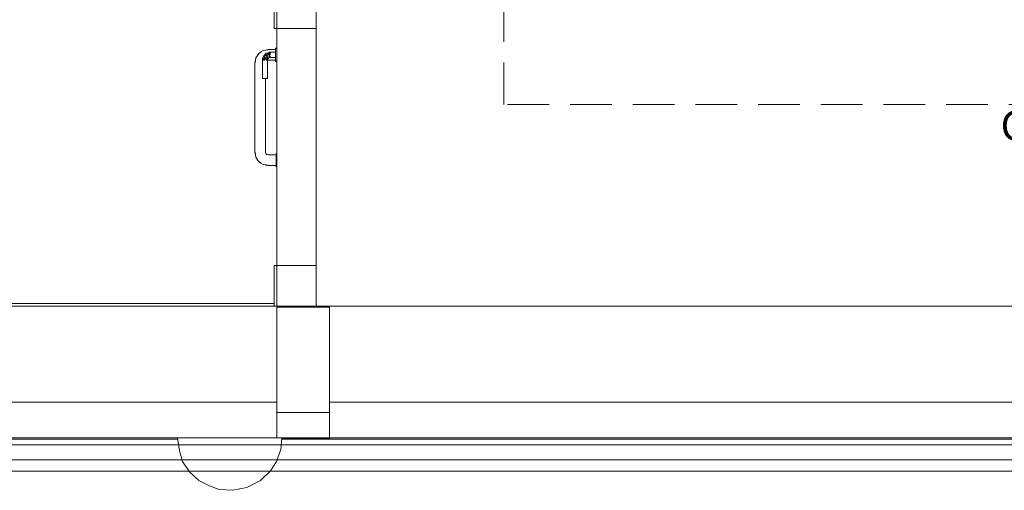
# Model space of a CAD drawing. Header units: millimetres. Extents: x 2 to 902, y -447 to 199.
# Tile 980 of 1056: x 55.69 to 63.17, y 179.53 to 183.1. Entities that reach past the tile are written whole.
import ezdxf

# ---------------------------------------------------------------- set-up
doc = ezdxf.new("R2010")
doc.units = ezdxf.units.MM
doc.header["$MEASUREMENT"] = 0
doc.linetypes.add('HIDDEN2', pattern=[0.47625, 0.3175, -0.15875])
doc.linetypes.add('NULL', pattern=[0])
for name, color, linetype, lineweight in [('Ambiente-Textos', 251, 'Continuous', 5), ('DI-Detalhes', 1, 'HIDDEN2', 9), ('IFC-Corrimão-Contorno', 36, 'Continuous', 5), ('IFC-Elemento terminal-Contorno', 253, 'Continuous', 5), ('IFC-Laje-Contorno', 134, 'Continuous', 5), ('IFC-Parede padrão-Contorno', 44, 'Continuous', 5), ('IFC-Parede-Contorno', 42, 'Continuous', 5), ('IFC-Pilar-Contorno', 83, 'Continuous', 5), ('IFC-Porta-Contorno', 142, 'Continuous', 5), ('IFC-Viga-Contorno', 66, 'Continuous', 5)]:
    doc.layers.add(name, color=color, linetype=linetype, lineweight=lineweight)
doc.styles.add('Arial', font='arial.ttf')

msp = doc.modelspace()

# ---------------------------------------------------------------- linework, layer by layer
at = {"layer": 'DI-Detalhes'}
msp.add_lwpolyline([(59.372, 188.9666), (63.5259, 188.9666), (63.5259, 182.4556), (59.372, 182.4556), (59.372, 188.9666)], dxfattribs=at)
at = {"layer": 'IFC-Corrimão-Contorno', "color": 7, "lineweight": 5}
for p, q in [((55.278, 179.7567), (65.4603, 179.7567)), ((55.278, 179.6727), (65.4603, 179.6727))]:
    msp.add_line(p, q, dxfattribs=at)
at = {"layer": 'IFC-Elemento terminal-Contorno', "lineweight": 5}
for p, q in [((56.89, 179.9252), (56.9131, 179.9252)), ((56.89, 179.9252), (56.9056, 179.8267)), ((56.9128, 179.9252), (56.9187, 179.9252)), ((56.9131, 179.9252), (56.9579, 179.9252)), ((56.9478, 179.9252), (56.9705, 179.9252)), ((56.9579, 179.9252), (57.0219, 179.9252)), ((56.9982, 179.9252), (57.0304, 179.9252)), ((57.0219, 179.9252), (57.0615, 179.9252)), ((57.0304, 179.9252), (57.0615, 179.9252)), ((57.0615, 179.9252), (57.1012, 179.9252)), ((57.1012, 179.9252), (57.1463, 179.9252)), ((57.1463, 179.9252), (57.1914, 179.9252)), ((57.1914, 179.9252), (57.2392, 179.9252)), ((57.2392, 179.9252), (57.2871, 179.9252)), ((57.2871, 179.9252), (57.335, 179.9252)), ((57.335, 179.9252), (57.3828, 179.9252)), ((57.3828, 179.9252), (57.4279, 179.9252)), ((57.4279, 179.9252), (57.473, 179.9252)), ((57.473, 179.9252), (57.5524, 179.9252)), ((57.5524, 179.9252), (57.576, 179.9252)), ((57.5524, 179.9252), (57.6163, 179.9252)), ((57.6037, 179.9252), (57.6264, 179.9252)), ((57.6163, 179.9252), (57.6611, 179.9252)), ((57.6555, 179.9252), (57.6614, 179.9252)), ((57.6611, 179.9252), (57.6842, 179.9252)), ((57.6772, 179.8367), (57.6842, 179.9252)), ((56.9056, 179.8267), (56.9302, 179.7446)), ((57.644, 179.7446), (57.6772, 179.8367)), ((56.9302, 179.7446), (56.9829, 179.6665)), ((57.5984, 179.6741), (57.644, 179.7446)), ((56.9829, 179.6665), (57.0523, 179.6014)), ((57.5219, 179.6014), (57.5984, 179.6741)), ((57.0523, 179.6014), (57.1344, 179.5592)), ((57.4175, 179.5474), (57.5219, 179.6014)), ((57.1344, 179.5592), (57.2069, 179.5334)), ((57.2069, 179.5334), (57.3121, 179.5263)), ((57.3121, 179.5263), (57.4175, 179.5474))]:
    msp.add_line(p, q, dxfattribs=at)
at = {"layer": 'IFC-Laje-Contorno', "color": 7, "lineweight": 5}
for p, q in [((55.6912, 180.9252), (70.1638, 180.9252)), ((55.6912, 180.9252), (56.3836, 180.9252)), ((57.9459, 180.9252), (70.1638, 180.9252))]:
    msp.add_line(p, q, dxfattribs=at)
at = {"layer": 'IFC-Parede padrão-Contorno', "color": 7, "lineweight": 5}
for p, q in [((57.6259, 183.0404), (57.6259, 187.2374)), ((57.9459, 183.0324), (57.9459, 185.7656)), ((57.6459, 183.0324), (57.6459, 183.6114)), ((57.6259, 183.0324), (57.6259, 183.0404)), ((57.6259, 183.0324), (57.6458, 183.0324)), ((57.6458, 183.0324), (57.6459, 183.0324)), ((57.6459, 183.0324), (57.6464, 183.0324)), ((57.6259, 180.9779), (57.6259, 181.2324)), ((57.6259, 181.2324), (57.6459, 181.2324)), ((57.6459, 181.0337), (57.6459, 181.2324)), ((57.6459, 181.2324), (57.9453, 181.2324)), ((57.6459, 180.9252), (57.6459, 181.2318)), ((57.9453, 181.2324), (57.9459, 181.2324)), ((57.9459, 181.2318), (57.9459, 181.2324)), ((57.9459, 180.9252), (57.9459, 181.2318)), ((50.7454, 180.9252), (56.3836, 180.9252)), ((51.6261, 180.9452), (57.6259, 180.9452)), ((56.3836, 180.9252), (57.6259, 180.9252)), ((57.6259, 180.9252), (57.6259, 180.9779)), ((57.6259, 180.9252), (57.6424, 180.9252)), ((57.6424, 180.9252), (57.6459, 180.9252)), ((57.6459, 180.9252), (57.8399, 180.9252)), ((57.8399, 180.9252), (57.9459, 180.9252))]:
    msp.add_line(p, q, dxfattribs=at)
at = {"layer": 'IFC-Parede-Contorno', "color": 7, "lineweight": 5}
for p, q in [((41.7404, 179.9253), (66.7838, 179.9253)), ((41.7404, 179.8725), (66.7838, 179.8725))]:
    msp.add_line(p, q, dxfattribs=at)
at = {"layer": 'IFC-Pilar-Contorno', "color": 7, "lineweight": 5}
for p, q in [((57.6459, 180.9166), (57.723, 180.9166)), ((57.6459, 180.2707), (57.6459, 180.9166)), ((57.6459, 180.7624), (57.6459, 180.9166)), ((57.6459, 180.9166), (57.9688, 180.9166)), ((57.723, 180.9166), (58.0459, 180.9166)), ((57.9688, 180.9166), (58.0459, 180.9166)), ((58.0459, 180.7624), (58.0459, 180.9166)), ((58.0459, 180.2707), (58.0459, 180.9166)), ((58.0459, 179.9159), (58.0459, 180.9159)), ((58.0459, 179.9253), (58.0459, 180.9159)), ((57.6459, 180.1166), (57.6459, 180.7624)), ((58.0459, 180.1166), (58.0459, 180.7624)), ((57.6459, 180.1166), (57.6459, 180.2707)), ((58.0459, 180.1166), (58.0459, 180.2707)), ((57.6459, 180.1166), (57.9689, 180.1166)), ((57.6459, 179.9252), (57.6459, 180.1166)), ((57.6459, 180.1166), (57.723, 180.1166)), ((57.6459, 179.9253), (57.6459, 180.1166)), ((57.723, 180.1166), (58.0459, 180.1166)), ((57.9689, 180.1166), (58.0459, 180.1166)), ((57.6835, 179.9159), (58.0459, 179.9159))]:
    msp.add_line(p, q, dxfattribs=at)
at = {"layer": 'IFC-Porta-Contorno', "color": 7, "lineweight": 5}
for p, q in [((57.6459, 183.0244), (57.6459, 183.0324)), ((57.6459, 183.0324), (57.9453, 183.0324)), ((57.6459, 183.0244), (57.6459, 183.0324)), ((57.6459, 181.5844), (57.6459, 183.0244)), ((57.6459, 181.5844), (57.6459, 183.0244)), ((57.6464, 183.0324), (57.9459, 183.0324)), ((57.9453, 183.0324), (57.9459, 183.0324)), ((57.9459, 183.0244), (57.9459, 183.0324)), ((57.9459, 183.0244), (57.9459, 183.0323)), ((57.9459, 181.4644), (57.9459, 183.0244)), ((57.9459, 182.8004), (57.9459, 183.0244)), ((57.5416, 182.8648), (57.5612, 182.8688)), ((57.5416, 182.8648), (57.5612, 182.8688)), ((57.5604, 182.8685), (57.5799, 182.8724)), ((57.5604, 182.8685), (57.5799, 182.8724)), ((57.5604, 182.8685), (57.5627, 182.8689)), ((57.5604, 182.8685), (57.5627, 182.8689)), ((57.5612, 182.8688), (57.5623, 182.8689)), ((57.5612, 182.8688), (57.5623, 182.8689)), ((57.5624, 182.8689), (57.5799, 182.871)), ((57.5624, 182.8689), (57.5799, 182.871)), ((57.5799, 182.8724), (57.6359, 182.8724)), ((57.5799, 182.8724), (57.6359, 182.8724)), ((57.6359, 182.8824), (57.6459, 182.8824)), ((57.6359, 182.8807), (57.6359, 182.8824)), ((57.6359, 182.8824), (57.6459, 182.8824)), ((57.6359, 182.8807), (57.6359, 182.8824)), ((57.6359, 182.8757), (57.6359, 182.8807)), ((57.6359, 182.8757), (57.6359, 182.8807)), ((57.6359, 182.8677), (57.6359, 182.8757)), ((57.6359, 182.8677), (57.6359, 182.8757)), ((57.4837, 182.7919), (57.4875, 182.8107)), ((57.4837, 182.7919), (57.4875, 182.8107)), ((57.4875, 182.8107), (57.4983, 182.8269)), ((57.4875, 182.8107), (57.4983, 182.8269)), ((57.4963, 182.8239), (57.4992, 182.8299)), ((57.4963, 182.8239), (57.4992, 182.8299)), ((57.4983, 182.8269), (57.503, 182.8347)), ((57.4983, 182.8269), (57.503, 182.8347)), ((57.4992, 182.8299), (57.5092, 182.8431)), ((57.4992, 182.8299), (57.5092, 182.8431)), ((57.503, 182.8347), (57.5092, 182.8431)), ((57.503, 182.8347), (57.5092, 182.8431)), ((57.5092, 182.8431), (57.5186, 182.8502)), ((57.5092, 182.8431), (57.5186, 182.8502)), ((57.5186, 182.8502), (57.5312, 182.8578)), ((57.5186, 182.8502), (57.5312, 182.8578)), ((57.5254, 182.8539), (57.5416, 182.8648)), ((57.5254, 182.8539), (57.5416, 182.8648)), ((57.5359, 182.7924), (57.537, 182.7966)), ((57.5359, 182.7924), (57.537, 182.7966)), ((57.537, 182.7966), (57.5381, 182.8009)), ((57.537, 182.7966), (57.5381, 182.8009)), ((57.5381, 182.8009), (57.5404, 182.8094)), ((57.5381, 182.8009), (57.5404, 182.8094)), ((57.5381, 182.8009), (57.5459, 182.7924)), ((57.5381, 182.8009), (57.5459, 182.7924)), ((57.5404, 182.8094), (57.5439, 182.8224)), ((57.5404, 182.8094), (57.5439, 182.8224)), ((57.5404, 182.8094), (57.5459, 182.7924)), ((57.5404, 182.8094), (57.5559, 182.7924)), ((57.5404, 182.8094), (57.5459, 182.7924)), ((57.5404, 182.8094), (57.5559, 182.7924)), ((57.5439, 182.8224), (57.5549, 182.8334)), ((57.5439, 182.8224), (57.5494, 182.8279)), ((57.5493, 182.809), (57.554, 182.8232)), ((57.5493, 182.809), (57.554, 182.8232)), ((57.5493, 182.809), (57.5669, 182.811)), ((57.5493, 182.809), (57.5669, 182.811)), ((57.5493, 182.809), (57.5732, 182.7924)), ((57.5493, 182.809), (57.5559, 182.7924)), ((57.5493, 182.809), (57.5732, 182.7924)), ((57.5493, 182.809), (57.5559, 182.7924)), ((57.5494, 182.8279), (57.5549, 182.8334)), ((57.554, 182.8232), (57.5618, 182.8276)), ((57.554, 182.8232), (57.5618, 182.8276)), ((57.5549, 182.8334), (57.5604, 182.8389)), ((57.5549, 182.8334), (57.5604, 182.8389)), ((57.5604, 182.8389), (57.5659, 182.8443)), ((57.5604, 182.8389), (57.5659, 182.8443)), ((57.5604, 182.8389), (57.5618, 182.8276)), ((57.5604, 182.8389), (57.5748, 182.8275)), ((57.5604, 182.8389), (57.5618, 182.8276)), ((57.5604, 182.8389), (57.5748, 182.8275)), ((57.5618, 182.8276), (57.5748, 182.8275)), ((57.5618, 182.8276), (57.5777, 182.8144)), ((57.5618, 182.8276), (57.5748, 182.8275)), ((57.5618, 182.8276), (57.5777, 182.8144)), ((57.5659, 182.8443), (57.5789, 182.8478)), ((57.5659, 182.8443), (57.5789, 182.8478)), ((57.5659, 182.8443), (57.5792, 182.839)), ((57.5659, 182.8443), (57.5792, 182.839)), ((57.5669, 182.811), (57.5777, 182.8144)), ((57.5669, 182.811), (57.5777, 182.8144)), ((57.5669, 182.811), (57.5732, 182.7924)), ((57.5669, 182.811), (57.5759, 182.7924)), ((57.5669, 182.811), (57.5817, 182.8065)), ((57.5669, 182.811), (57.5732, 182.7924)), ((57.5669, 182.811), (57.5759, 182.7924)), ((57.5669, 182.811), (57.5817, 182.8065)), ((57.5748, 182.8275), (57.5792, 182.839)), ((57.5748, 182.8275), (57.5792, 182.839)), ((57.5759, 182.7924), (57.5817, 182.8065)), ((57.5759, 182.7924), (57.5788, 182.7995)), ((57.5759, 182.7924), (57.5788, 182.7995)), ((57.5777, 182.8144), (57.5862, 182.8162)), ((57.5777, 182.8144), (57.5862, 182.8162)), ((57.5788, 182.7995), (57.5817, 182.8065)), ((57.5788, 182.7995), (57.5817, 182.8065)), ((57.5789, 182.8478), (57.5874, 182.8501)), ((57.5789, 182.8478), (57.5874, 182.8501)), ((57.5789, 182.8478), (57.5959, 182.8324)), ((57.5789, 182.8478), (57.5959, 182.8424)), ((57.5789, 182.8478), (57.5959, 182.8324)), ((57.5789, 182.8478), (57.5959, 182.8424)), ((57.5792, 182.839), (57.5959, 182.8182)), ((57.5792, 182.839), (57.5959, 182.8324)), ((57.5792, 182.839), (57.5959, 182.8182)), ((57.5792, 182.839), (57.5959, 182.8324)), ((57.5817, 182.8065), (57.5888, 182.8095)), ((57.5817, 182.8065), (57.5888, 182.8095)), ((57.5862, 182.8162), (57.5959, 182.8182)), ((57.5862, 182.8162), (57.5959, 182.8182)), ((57.5862, 182.8162), (57.5959, 182.8124)), ((57.5862, 182.8162), (57.5959, 182.8124)), ((57.5874, 182.8501), (57.5916, 182.8513)), ((57.5874, 182.8501), (57.5916, 182.8513)), ((57.5874, 182.8501), (57.5959, 182.8424)), ((57.5874, 182.8501), (57.5959, 182.8424)), ((57.5888, 182.8095), (57.5959, 182.8124)), ((57.5888, 182.8095), (57.5959, 182.8124)), ((57.5916, 182.8513), (57.5959, 182.8524)), ((57.5916, 182.8513), (57.5959, 182.8524)), ((57.5959, 182.8524), (57.6359, 182.8524)), ((57.5959, 182.8524), (57.6359, 182.8524)), ((57.5959, 182.8465), (57.5959, 182.8497)), ((57.5959, 182.8465), (57.5959, 182.8497)), ((57.5959, 182.8424), (57.5959, 182.8465)), ((57.5959, 182.8424), (57.5959, 182.8465)), ((57.5959, 182.8376), (57.5959, 182.8424)), ((57.5959, 182.8376), (57.5959, 182.8424)), ((57.5959, 182.8324), (57.5959, 182.8376)), ((57.5959, 182.8324), (57.5959, 182.8376)), ((57.5959, 182.8182), (57.5959, 182.8224)), ((57.5959, 182.8182), (57.5959, 182.8224)), ((57.5959, 182.8124), (57.6359, 182.8124)), ((57.5959, 182.8124), (57.6359, 182.8124)), ((57.6359, 182.8574), (57.6359, 182.8677)), ((57.6359, 182.8574), (57.6359, 182.8677)), ((57.6359, 182.8453), (57.6359, 182.8574)), ((57.6359, 182.8453), (57.6359, 182.8574)), ((57.6359, 182.8324), (57.6359, 182.8453)), ((57.6359, 182.8324), (57.6359, 182.8453)), ((57.6359, 182.8194), (57.6359, 182.8324)), ((57.6359, 182.8194), (57.6359, 182.8324)), ((57.6359, 182.8074), (57.6359, 182.8194)), ((57.6359, 182.8074), (57.6359, 182.8194)), ((57.6359, 182.797), (57.6359, 182.8074)), ((57.6359, 182.797), (57.6359, 182.8074)), ((57.6359, 182.7891), (57.6359, 182.797)), ((57.6359, 182.7891), (57.6359, 182.797)), ((57.9459, 181.2404), (57.9459, 182.8004)), ((57.4799, 182.7724), (57.4837, 182.7919)), ((57.4799, 182.7724), (57.4837, 182.7919)), ((57.4799, 182.4601), (57.4799, 182.7724)), ((57.4812, 182.7724), (57.4833, 182.7895)), ((57.4812, 182.7724), (57.4833, 182.7895)), ((57.4833, 182.7895), (57.4837, 182.7919)), ((57.4833, 182.7895), (57.4837, 182.7919)), ((57.5359, 182.6524), (57.5359, 182.7924)), ((57.5359, 182.6524), (57.5359, 182.7924)), ((57.5386, 182.7924), (57.5417, 182.7924)), ((57.5386, 182.7924), (57.5417, 182.7924)), ((57.5417, 182.7924), (57.5459, 182.7924)), ((57.5417, 182.7924), (57.5459, 182.7924)), ((57.5459, 182.7924), (57.5507, 182.7924)), ((57.5459, 182.7924), (57.5507, 182.7924)), ((57.5507, 182.7924), (57.5559, 182.7924)), ((57.5507, 182.7924), (57.5559, 182.7924)), ((57.5659, 182.7924), (57.57, 182.7924)), ((57.5659, 182.7924), (57.57, 182.7924)), ((57.57, 182.7924), (57.5732, 182.7924)), ((57.57, 182.7924), (57.5732, 182.7924)), ((57.5759, 182.7907), (57.5799, 182.7924)), ((57.5759, 182.6524), (57.5759, 182.7924)), ((57.5759, 182.7907), (57.5799, 182.7924)), ((57.5759, 182.6524), (57.5759, 182.7924)), ((57.5799, 182.7924), (57.6359, 182.7924)), ((57.5799, 182.7924), (57.6359, 182.7924)), ((57.6359, 182.7841), (57.6359, 182.7891)), ((57.6359, 182.7841), (57.6359, 182.7891)), ((57.6359, 182.7824), (57.6359, 182.7841)), ((57.6359, 182.7824), (57.6359, 182.7841)), ((57.6359, 182.7824), (57.6459, 182.7824)), ((57.6359, 182.7824), (57.6459, 182.7824)), ((57.5359, 182.6524), (57.5366, 182.6524)), ((57.5359, 182.6524), (57.5366, 182.6524)), ((57.5366, 182.6524), (57.5386, 182.6524)), ((57.5366, 182.6524), (57.5386, 182.6524)), ((57.5386, 182.6524), (57.5417, 182.6524)), ((57.5386, 182.6524), (57.5417, 182.6524)), ((57.5417, 182.6524), (57.5459, 182.6524)), ((57.5417, 182.6524), (57.5459, 182.6524)), ((57.5459, 182.6524), (57.5507, 182.6524)), ((57.5459, 182.6524), (57.5507, 182.6524)), ((57.5507, 182.6524), (57.5559, 182.6524)), ((57.5507, 182.6524), (57.5559, 182.6524)), ((57.5559, 182.6524), (57.561, 182.6524)), ((57.5559, 182.6524), (57.561, 182.6524)), ((57.5599, 182.4601), (57.5599, 182.6524)), ((57.561, 182.6524), (57.5659, 182.6524)), ((57.561, 182.6524), (57.5659, 182.6524)), ((57.5659, 182.6524), (57.57, 182.6524)), ((57.5659, 182.6524), (57.57, 182.6524)), ((57.57, 182.6524), (57.5732, 182.6524)), ((57.57, 182.6524), (57.5732, 182.6524)), ((57.5732, 182.6524), (57.5752, 182.6524)), ((57.5732, 182.6524), (57.5752, 182.6524)), ((57.5752, 182.6524), (57.5759, 182.6524)), ((57.5752, 182.6524), (57.5759, 182.6524)), ((57.4799, 182.4047), (57.4799, 182.4601)), ((57.5599, 182.4047), (57.5599, 182.4601)), ((57.4799, 182.0924), (57.4799, 182.4047)), ((57.5599, 182.0924), (57.5599, 182.4047)), ((57.4799, 182.0924), (57.4837, 182.0729)), ((57.4799, 182.0924), (57.4837, 182.0729)), ((57.4812, 182.0924), (57.4833, 182.0752)), ((57.4812, 182.0924), (57.4833, 182.0752)), ((57.4833, 182.0752), (57.4837, 182.0729)), ((57.4833, 182.0752), (57.4837, 182.0729)), ((57.4834, 182.0748), (57.4835, 182.0738)), ((57.4834, 182.0748), (57.4835, 182.0738)), ((57.4835, 182.0738), (57.4875, 182.0541)), ((57.4835, 182.0738), (57.4875, 182.0541)), ((57.4875, 182.0541), (57.4983, 182.0379)), ((57.4875, 182.0541), (57.4983, 182.0379)), ((57.5599, 182.0924), (57.5657, 182.0783)), ((57.5599, 182.0924), (57.5657, 182.0783)), ((57.5614, 182.083), (57.5694, 182.0743)), ((57.5614, 182.083), (57.5694, 182.0743)), ((57.5658, 182.0782), (57.5799, 182.0724)), ((57.5658, 182.0782), (57.5799, 182.0724)), ((57.5799, 182.0724), (57.6399, 182.0724)), ((57.5799, 182.0724), (57.6399, 182.0724)), ((57.6399, 182.0824), (57.6459, 182.0824)), ((57.6399, 182.0807), (57.6399, 182.0824)), ((57.6399, 182.0824), (57.6459, 182.0824)), ((57.6399, 182.0807), (57.6399, 182.0824)), ((57.6399, 182.0757), (57.6399, 182.0807)), ((57.6399, 182.0757), (57.6399, 182.0807)), ((57.6399, 182.0677), (57.6399, 182.0757)), ((57.6399, 182.0677), (57.6399, 182.0757)), ((57.6399, 182.0574), (57.6399, 182.0677)), ((57.6399, 182.0574), (57.6399, 182.0677)), ((57.6399, 182.0453), (57.6399, 182.0574)), ((57.6399, 182.0453), (57.6399, 182.0574)), ((57.4944, 182.0437), (57.5021, 182.0312)), ((57.4944, 182.0437), (57.5021, 182.0312)), ((57.5021, 182.0312), (57.5092, 182.0217)), ((57.5021, 182.0312), (57.5092, 182.0217)), ((57.5092, 182.0217), (57.5176, 182.0155)), ((57.5092, 182.0217), (57.5224, 182.0117)), ((57.5092, 182.0217), (57.5176, 182.0155)), ((57.5092, 182.0217), (57.5224, 182.0117)), ((57.5176, 182.0155), (57.5254, 182.0108)), ((57.5176, 182.0155), (57.5254, 182.0108)), ((57.5224, 182.0117), (57.5284, 182.0089)), ((57.5224, 182.0117), (57.5284, 182.0089)), ((57.5254, 182.0108), (57.5416, 182)), ((57.5254, 182.0108), (57.5416, 182)), ((57.5416, 182), (57.5604, 181.9963)), ((57.5416, 182), (57.5604, 181.9963)), ((57.5604, 181.9963), (57.5627, 181.9958)), ((57.5604, 181.9963), (57.5799, 181.9924)), ((57.5604, 181.9963), (57.5627, 181.9958)), ((57.5604, 181.9963), (57.5799, 181.9924)), ((57.5627, 181.9958), (57.5799, 181.9938)), ((57.5627, 181.9958), (57.5799, 181.9938)), ((57.5799, 181.9924), (57.6399, 181.9924)), ((57.5799, 181.9924), (57.6399, 181.9924)), ((57.6399, 182.0324), (57.6399, 182.0453)), ((57.6399, 182.0324), (57.6399, 182.0453)), ((57.6399, 182.0194), (57.6399, 182.0324)), ((57.6399, 182.0194), (57.6399, 182.0324)), ((57.6399, 182.0074), (57.6399, 182.0194)), ((57.6399, 182.0074), (57.6399, 182.0194)), ((57.6399, 181.997), (57.6399, 182.0074)), ((57.6399, 181.997), (57.6399, 182.0074)), ((57.6399, 181.9891), (57.6399, 181.997)), ((57.6399, 181.9891), (57.6399, 181.997)), ((57.6399, 181.9841), (57.6399, 181.9891)), ((57.6399, 181.9841), (57.6399, 181.9891)), ((57.6399, 181.9824), (57.6399, 181.9841)), ((57.6399, 181.9824), (57.6399, 181.9841)), ((57.6399, 181.9824), (57.6459, 181.9824)), ((57.6399, 181.9824), (57.6459, 181.9824)), ((57.6459, 181.2404), (57.6459, 181.5844)), ((57.6459, 181.2404), (57.6459, 181.5844)), ((57.9459, 181.2404), (57.9459, 181.4644)), ((57.6459, 181.2324), (57.6459, 181.2404)), ((57.6459, 181.2325), (57.6459, 181.2404)), ((57.6459, 181.2324), (57.6459, 181.2325)), ((57.6459, 181.2324), (57.6464, 181.2324)), ((57.6464, 181.2324), (57.9459, 181.2324)), ((57.9459, 181.2324), (57.9459, 181.2404)), ((57.9459, 181.2324), (57.9459, 181.2404))]:
    msp.add_line(p, q, dxfattribs=at)
at = {"layer": 'IFC-Viga-Contorno', "color": 7, "lineweight": 5}
for p, q in [((50.3637, 180.1946), (57.6459, 180.1946)), ((50.3637, 180.1946), (57.6459, 180.1946)), ((58.0459, 180.1946), (63.7547, 180.1946)), ((58.0459, 180.1946), (63.7547, 180.1946)), ((52.4834, 179.9146), (56.8917, 179.9146)), ((57.6834, 179.9146), (57.9637, 179.9146)), ((57.9637, 179.9146), (57.9637, 179.9159)), ((57.9637, 179.9146), (63.5593, 179.9146))]:
    msp.add_line(p, q, dxfattribs=at)

# ---------------------------------------------------------------- texts
at = {"layer": 'Ambiente-Textos', "color": 7, "linetype": 'NULL', "lineweight": 5, "insert": (63.9048, 182.112), "char_height": 0.225, "width": 3.029588, "attachment_point": 8, "line_spacing_factor": 0.9, "style": 'Arial'}
msp.add_mtext('Circulação', dxfattribs=at)

doc.saveas('drawing.dxf')
